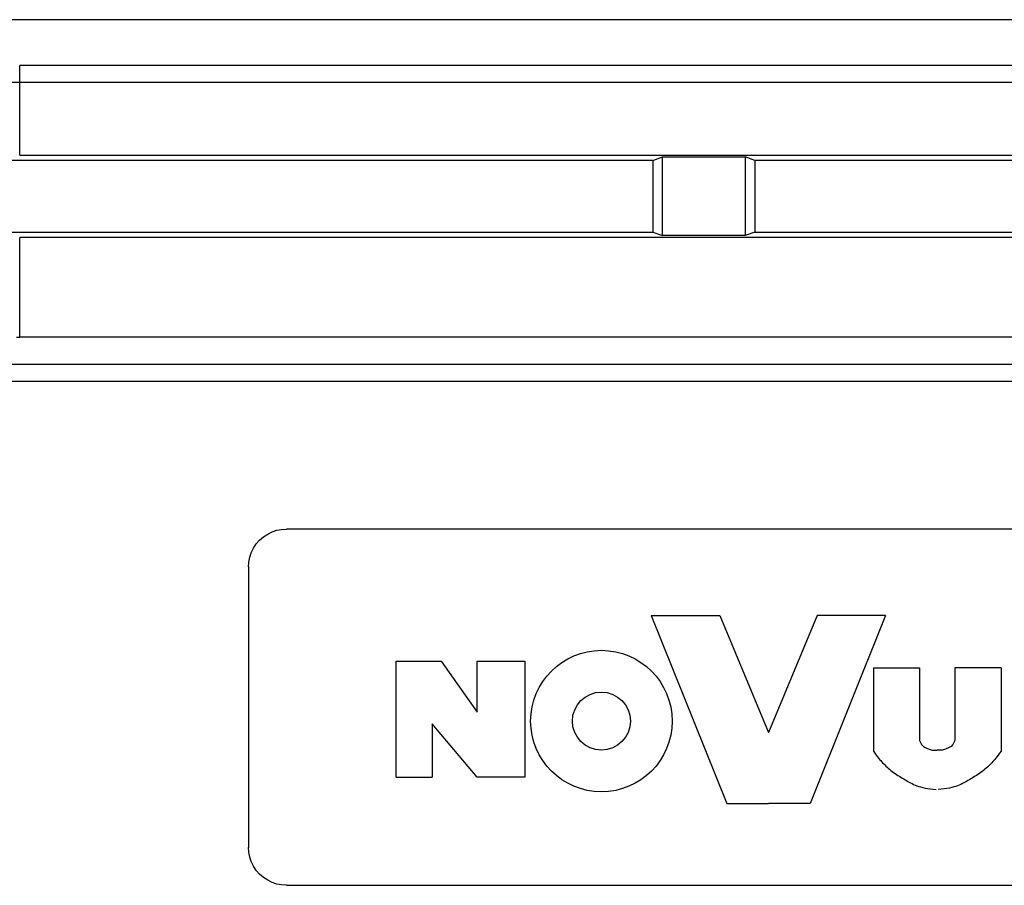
# Model space of a CAD drawing. Header units: millimetres. Extents: x -7023 to 53801, y 9849 to 33561.
# Tile 386 of 537: x 29122 to 29155, y 16328 to 16357. Entities that reach past the tile are written whole.
import ezdxf

# ---------------------------------------------------------------- set-up
doc = ezdxf.new("R2010")
doc.units = ezdxf.units.MM
doc.layers.add('IE_CCTV', color=6, linetype='Continuous')

# ---------------------------------------------------------------- blocks, each defined once
blk = doc.blocks.new('zw$F5E3')
at = {"layer": 'IE_CCTV', "color": 7, "linetype": 'Continuous'}
for p, q in [((456.955, 0.566), (1.51, 0.566)), ((18.061, -3.553), (18.061, -0.822)), ((440.404, -0.822), (18.061, -0.822)), ((18.061, -1.338), (440.404, -1.338)), ((18.061, -3.553), (440.404, -3.553)), ((37.307, -3.715), (16.823, -3.715)), ((37.307, -3.715), (37.598, -3.607)), ((37.307, -3.715), (37.307, -5.889)), ((37.598, -5.997), (37.598, -3.607)), ((37.598, -3.607), (40.115, -3.607)), ((40.115, -3.607), (40.115, -5.997)), ((40.406, -3.715), (40.115, -3.607)), ((40.406, -3.715), (40.406, -5.889)), ((79.613, -3.715), (40.406, -3.715)), ((16.823, -5.889), (37.307, -5.889)), ((37.307, -5.889), (37.598, -5.997)), ((40.406, -5.889), (40.115, -5.997)), ((40.406, -5.889), (79.613, -5.889)), ((18.061, -9.086), (18.061, -6.052)), ((440.404, -6.052), (18.061, -6.052)), ((40.115, -5.997), (37.598, -5.997)), ((17.962, -9.086), (18.061, -9.086)), ((440.454, -9.086), (18.061, -9.086)), ((440.662, -9.913), (17.804, -9.913)), ((17.804, -10.421), (440.662, -10.421)), ((26.167, -14.937), (26.167, -14.919)), ((55.347, -14.919), (26.167, -14.919)), ((25.015, -16.072), (25.015, -24.597)), ((25.015, -16.072), (25.033, -16.072)), ((26.167, -25.75), (55.348, -25.75))]:
    blk.add_line(p, q, dxfattribs=at)
at = {"layer": 'IE_CCTV', "transparency": 33554687}
for p, q in [((37.26, -17.548), (39.552, -23.26)), ((37.26, -17.548), (39.341, -17.548)), ((37.26, -17.548), (39.552, -23.26)), ((37.26, -17.548), (39.341, -17.548)), ((37.26, -17.548), (39.552, -23.26)), ((37.26, -17.548), (39.341, -17.548)), ((37.26, -17.548), (39.552, -23.26)), ((37.26, -17.548), (39.341, -17.548)), ((37.26, -17.548), (39.552, -23.26)), ((37.26, -17.548), (39.341, -17.548)), ((39.341, -17.548), (40.822, -21.109)), ((39.341, -17.548), (40.822, -21.109)), ((39.341, -17.548), (40.822, -21.109)), ((39.341, -17.548), (40.822, -21.109)), ((39.341, -17.548), (40.822, -21.109)), ((42.303, -17.548), (40.822, -21.109)), ((42.303, -17.548), (40.822, -21.109)), ((42.303, -17.548), (40.822, -21.109)), ((42.303, -17.548), (40.822, -21.109)), ((42.303, -17.548), (40.822, -21.109)), ((44.383, -17.548), (42.091, -23.26)), ((44.383, -17.548), (42.091, -23.26)), ((44.383, -17.548), (42.091, -23.26)), ((44.383, -17.548), (42.091, -23.26)), ((44.383, -17.548), (42.091, -23.26)), ((44.383, -17.548), (42.303, -17.548)), ((44.383, -17.548), (42.303, -17.548)), ((44.383, -17.548), (42.303, -17.548)), ((44.383, -17.548), (42.303, -17.548)), ((44.383, -17.548), (42.303, -17.548)), ((29.502, -18.933), (30.877, -18.933)), ((29.502, -22.459), (29.502, -18.933)), ((29.502, -18.933), (30.877, -18.933)), ((29.502, -22.459), (29.502, -18.933)), ((29.502, -18.933), (30.877, -18.933)), ((29.502, -22.459), (29.502, -18.933)), ((29.502, -18.933), (30.877, -18.933)), ((29.502, -22.459), (29.502, -18.933)), ((29.502, -18.933), (30.877, -18.933)), ((29.502, -22.459), (29.502, -18.933)), ((30.877, -18.933), (31.97, -20.484)), ((30.877, -18.933), (31.97, -20.484)), ((30.877, -18.933), (31.97, -20.484)), ((30.877, -18.933), (31.97, -20.484)), ((30.877, -18.933), (31.97, -20.484)), ((31.97, -18.933), (33.416, -18.933)), ((31.97, -20.484), (31.97, -18.933)), ((31.97, -18.933), (33.416, -18.933)), ((31.97, -20.484), (31.97, -18.933)), ((31.97, -18.933), (33.416, -18.933)), ((31.97, -20.484), (31.97, -18.933)), ((31.97, -18.933), (33.416, -18.933)), ((31.97, -20.484), (31.97, -18.933)), ((31.97, -18.933), (33.416, -18.933)), ((31.97, -20.484), (31.97, -18.933)), ((33.416, -18.933), (33.416, -22.459)), ((33.416, -18.933), (33.416, -22.459)), ((33.416, -18.933), (33.416, -22.459)), ((33.416, -18.933), (33.416, -22.459)), ((33.416, -18.933), (33.416, -22.459)), ((44.01, -19.141), (44.01, -21.676)), ((44.01, -19.141), (45.418, -19.141)), ((44.01, -19.141), (44.01, -21.676)), ((44.01, -19.141), (45.418, -19.141)), ((44.01, -19.141), (44.01, -21.676)), ((44.01, -19.141), (45.418, -19.141)), ((44.01, -19.141), (44.01, -21.676)), ((44.01, -19.141), (45.418, -19.141)), ((44.01, -19.141), (44.01, -21.676)), ((44.01, -19.141), (45.418, -19.141)), ((45.418, -19.141), (45.418, -21.352)), ((45.418, -19.141), (45.418, -21.352)), ((45.418, -19.141), (45.418, -21.352)), ((45.418, -19.141), (45.418, -21.352)), ((45.418, -19.141), (45.418, -21.352)), ((46.486, -19.141), (46.486, -21.352)), ((47.894, -19.141), (46.486, -19.141)), ((46.486, -19.141), (46.486, -21.352)), ((47.894, -19.141), (46.486, -19.141)), ((46.486, -19.141), (46.486, -21.352)), ((47.894, -19.141), (46.486, -19.141)), ((46.486, -19.141), (46.486, -21.352)), ((47.894, -19.141), (46.486, -19.141)), ((46.486, -19.141), (46.486, -21.352)), ((47.894, -19.141), (46.486, -19.141)), ((47.894, -19.141), (47.894, -21.676)), ((47.894, -19.141), (47.894, -21.676)), ((47.894, -19.141), (47.894, -21.676)), ((47.894, -19.141), (47.894, -21.676)), ((47.894, -19.141), (47.894, -21.676)), ((30.595, -20.837), (30.595, -22.459)), ((31.97, -22.459), (30.595, -20.837)), ((30.595, -20.837), (30.595, -22.459)), ((31.97, -22.459), (30.595, -20.837)), ((30.595, -20.837), (30.595, -22.459)), ((31.97, -22.459), (30.595, -20.837)), ((30.595, -20.837), (30.595, -22.459)), ((31.97, -22.459), (30.595, -20.837)), ((30.595, -20.837), (30.595, -22.459)), ((31.97, -22.459), (30.595, -20.837)), ((45.418, -21.352), (45.478, -21.473)), ((45.418, -21.352), (45.478, -21.473)), ((45.418, -21.352), (45.478, -21.473)), ((45.418, -21.352), (45.478, -21.473)), ((45.418, -21.352), (45.478, -21.473)), ((45.478, -21.473), (45.53, -21.533)), ((45.478, -21.473), (45.53, -21.533)), ((45.478, -21.473), (45.53, -21.533)), ((45.478, -21.473), (45.53, -21.533)), ((45.478, -21.473), (45.53, -21.533)), ((45.53, -21.533), (45.59, -21.559)), ((45.53, -21.533), (45.59, -21.559)), ((45.53, -21.533), (45.59, -21.559)), ((45.53, -21.533), (45.59, -21.559)), ((45.53, -21.533), (45.59, -21.559)), ((46.374, -21.533), (46.313, -21.559)), ((46.374, -21.533), (46.313, -21.559)), ((46.374, -21.533), (46.313, -21.559)), ((46.374, -21.533), (46.313, -21.559)), ((46.374, -21.533), (46.313, -21.559)), ((46.425, -21.473), (46.374, -21.533)), ((46.425, -21.473), (46.374, -21.533)), ((46.425, -21.473), (46.374, -21.533)), ((46.425, -21.473), (46.374, -21.533)), ((46.425, -21.473), (46.374, -21.533)), ((46.486, -21.352), (46.425, -21.473)), ((46.486, -21.352), (46.425, -21.473)), ((46.486, -21.352), (46.425, -21.473)), ((46.486, -21.352), (46.425, -21.473)), ((46.486, -21.352), (46.425, -21.473)), ((44.01, -21.676), (44.057, -21.737)), ((44.01, -21.676), (44.057, -21.737)), ((44.01, -21.676), (44.057, -21.737)), ((44.01, -21.676), (44.057, -21.737)), ((44.01, -21.676), (44.057, -21.737)), ((44.057, -21.737), (44.099, -21.791)), ((44.057, -21.737), (44.099, -21.791)), ((44.057, -21.737), (44.099, -21.791)), ((44.057, -21.737), (44.099, -21.791)), ((44.057, -21.737), (44.099, -21.791)), ((44.099, -21.791), (44.137, -21.84)), ((44.099, -21.791), (44.137, -21.84)), ((44.099, -21.791), (44.137, -21.84)), ((44.099, -21.791), (44.137, -21.84)), ((44.099, -21.791), (44.137, -21.84)), ((44.137, -21.84), (44.171, -21.883)), ((44.137, -21.84), (44.171, -21.883)), ((44.137, -21.84), (44.171, -21.883)), ((44.137, -21.84), (44.171, -21.883)), ((44.137, -21.84), (44.171, -21.883)), ((45.59, -21.559), (45.702, -21.61)), ((45.59, -21.559), (45.702, -21.61)), ((45.59, -21.559), (45.702, -21.61)), ((45.59, -21.559), (45.702, -21.61)), ((45.59, -21.559), (45.702, -21.61)), ((45.702, -21.61), (45.797, -21.645)), ((45.702, -21.61), (45.797, -21.645)), ((45.702, -21.61), (45.797, -21.645)), ((45.702, -21.61), (45.797, -21.645)), ((45.702, -21.61), (45.797, -21.645)), ((45.797, -21.645), (45.909, -21.645)), ((45.797, -21.645), (45.909, -21.645)), ((45.797, -21.645), (45.909, -21.645)), ((45.797, -21.645), (45.909, -21.645)), ((45.797, -21.645), (45.909, -21.645)), ((45.909, -21.645), (45.952, -21.645)), ((45.909, -21.645), (45.952, -21.645)), ((45.909, -21.645), (45.952, -21.645)), ((45.909, -21.645), (45.952, -21.645)), ((45.909, -21.645), (45.952, -21.645)), ((45.995, -21.645), (45.952, -21.645)), ((45.995, -21.645), (45.952, -21.645)), ((45.995, -21.645), (45.952, -21.645)), ((45.995, -21.645), (45.952, -21.645)), ((45.995, -21.645), (45.952, -21.645)), ((46.107, -21.645), (45.995, -21.645)), ((46.107, -21.645), (45.995, -21.645)), ((46.107, -21.645), (45.995, -21.645)), ((46.107, -21.645), (45.995, -21.645)), ((46.107, -21.645), (45.995, -21.645)), ((46.201, -21.61), (46.107, -21.645)), ((46.201, -21.61), (46.107, -21.645)), ((46.201, -21.61), (46.107, -21.645)), ((46.201, -21.61), (46.107, -21.645)), ((46.201, -21.61), (46.107, -21.645)), ((46.313, -21.559), (46.201, -21.61)), ((46.313, -21.559), (46.201, -21.61)), ((46.313, -21.559), (46.201, -21.61)), ((46.313, -21.559), (46.201, -21.61)), ((46.313, -21.559), (46.201, -21.61)), ((47.767, -21.84), (47.733, -21.883)), ((47.767, -21.84), (47.733, -21.883)), ((47.767, -21.84), (47.733, -21.883)), ((47.767, -21.84), (47.733, -21.883)), ((47.767, -21.84), (47.733, -21.883)), ((47.804, -21.791), (47.767, -21.84)), ((47.804, -21.791), (47.767, -21.84)), ((47.804, -21.791), (47.767, -21.84)), ((47.804, -21.791), (47.767, -21.84)), ((47.804, -21.791), (47.767, -21.84)), ((47.846, -21.737), (47.804, -21.791)), ((47.846, -21.737), (47.804, -21.791)), ((47.846, -21.737), (47.804, -21.791)), ((47.846, -21.737), (47.804, -21.791)), ((47.846, -21.737), (47.804, -21.791)), ((47.894, -21.676), (47.846, -21.737)), ((47.894, -21.676), (47.846, -21.737)), ((47.894, -21.676), (47.846, -21.737)), ((47.894, -21.676), (47.846, -21.737)), ((47.894, -21.676), (47.846, -21.737)), ((44.171, -21.883), (44.202, -21.922)), ((44.171, -21.883), (44.202, -21.922)), ((44.171, -21.883), (44.202, -21.922)), ((44.171, -21.883), (44.202, -21.922)), ((44.171, -21.883), (44.202, -21.922)), ((44.202, -21.922), (44.233, -21.958)), ((44.202, -21.922), (44.233, -21.958)), ((44.202, -21.922), (44.233, -21.958)), ((44.202, -21.922), (44.233, -21.958)), ((44.202, -21.922), (44.233, -21.958)), ((44.233, -21.958), (44.262, -21.991)), ((44.233, -21.958), (44.262, -21.991)), ((44.233, -21.958), (44.262, -21.991)), ((44.233, -21.958), (44.262, -21.991)), ((44.233, -21.958), (44.262, -21.991)), ((44.262, -21.991), (44.292, -22.025)), ((44.262, -21.991), (44.292, -22.025)), ((44.262, -21.991), (44.292, -22.025)), ((44.262, -21.991), (44.292, -22.025)), ((44.262, -21.991), (44.292, -22.025)), ((44.292, -22.025), (44.324, -22.058)), ((44.292, -22.025), (44.324, -22.058)), ((44.292, -22.025), (44.324, -22.058)), ((44.292, -22.025), (44.324, -22.058)), ((44.292, -22.025), (44.324, -22.058)), ((44.324, -22.058), (44.357, -22.091)), ((44.324, -22.058), (44.357, -22.091)), ((44.324, -22.058), (44.357, -22.091)), ((44.324, -22.058), (44.357, -22.091)), ((44.324, -22.058), (44.357, -22.091)), ((44.357, -22.091), (44.391, -22.124)), ((44.357, -22.091), (44.391, -22.124)), ((44.357, -22.091), (44.391, -22.124)), ((44.357, -22.091), (44.391, -22.124)), ((44.357, -22.091), (44.391, -22.124)), ((44.391, -22.124), (44.427, -22.158)), ((44.391, -22.124), (44.427, -22.158)), ((44.391, -22.124), (44.427, -22.158)), ((44.391, -22.124), (44.427, -22.158)), ((44.391, -22.124), (44.427, -22.158)), ((47.512, -22.124), (47.477, -22.158)), ((47.512, -22.124), (47.477, -22.158)), ((47.512, -22.124), (47.477, -22.158)), ((47.512, -22.124), (47.477, -22.158)), ((47.512, -22.124), (47.477, -22.158)), ((47.547, -22.091), (47.512, -22.124)), ((47.547, -22.091), (47.512, -22.124)), ((47.547, -22.091), (47.512, -22.124)), ((47.547, -22.091), (47.512, -22.124)), ((47.547, -22.091), (47.512, -22.124)), ((47.58, -22.058), (47.547, -22.091)), ((47.58, -22.058), (47.547, -22.091)), ((47.58, -22.058), (47.547, -22.091)), ((47.58, -22.058), (47.547, -22.091)), ((47.58, -22.058), (47.547, -22.091)), ((47.611, -22.025), (47.58, -22.058)), ((47.611, -22.025), (47.58, -22.058)), ((47.611, -22.025), (47.58, -22.058)), ((47.611, -22.025), (47.58, -22.058)), ((47.611, -22.025), (47.58, -22.058)), ((47.641, -21.991), (47.611, -22.025)), ((47.641, -21.991), (47.611, -22.025)), ((47.641, -21.991), (47.611, -22.025)), ((47.641, -21.991), (47.611, -22.025)), ((47.641, -21.991), (47.611, -22.025)), ((47.671, -21.958), (47.641, -21.991)), ((47.671, -21.958), (47.641, -21.991)), ((47.671, -21.958), (47.641, -21.991)), ((47.671, -21.958), (47.641, -21.991)), ((47.671, -21.958), (47.641, -21.991)), ((47.701, -21.922), (47.671, -21.958)), ((47.701, -21.922), (47.671, -21.958)), ((47.701, -21.922), (47.671, -21.958)), ((47.701, -21.922), (47.671, -21.958)), ((47.701, -21.922), (47.671, -21.958)), ((47.733, -21.883), (47.701, -21.922)), ((47.733, -21.883), (47.701, -21.922)), ((47.733, -21.883), (47.701, -21.922)), ((47.733, -21.883), (47.701, -21.922)), ((47.733, -21.883), (47.701, -21.922)), ((44.427, -22.158), (44.464, -22.191)), ((44.427, -22.158), (44.464, -22.191)), ((44.427, -22.158), (44.464, -22.191)), ((44.427, -22.158), (44.464, -22.191)), ((44.427, -22.158), (44.464, -22.191)), ((44.464, -22.191), (44.503, -22.224)), ((44.464, -22.191), (44.503, -22.224)), ((44.464, -22.191), (44.503, -22.224)), ((44.464, -22.191), (44.503, -22.224)), ((44.464, -22.191), (44.503, -22.224)), ((44.503, -22.224), (44.543, -22.256)), ((44.503, -22.224), (44.543, -22.256)), ((44.503, -22.224), (44.543, -22.256)), ((44.503, -22.224), (44.543, -22.256)), ((44.503, -22.224), (44.543, -22.256)), ((44.543, -22.256), (44.584, -22.288)), ((44.543, -22.256), (44.584, -22.288)), ((44.543, -22.256), (44.584, -22.288)), ((44.543, -22.256), (44.584, -22.288)), ((44.543, -22.256), (44.584, -22.288)), ((44.584, -22.288), (44.626, -22.319)), ((44.584, -22.288), (44.626, -22.319)), ((44.584, -22.288), (44.626, -22.319)), ((44.584, -22.288), (44.626, -22.319)), ((44.584, -22.288), (44.626, -22.319)), ((44.626, -22.319), (44.669, -22.349)), ((44.626, -22.319), (44.669, -22.349)), ((44.626, -22.319), (44.669, -22.349)), ((44.626, -22.319), (44.669, -22.349)), ((44.626, -22.319), (44.669, -22.349)), ((44.669, -22.349), (44.712, -22.378)), ((44.669, -22.349), (44.712, -22.378)), ((44.669, -22.349), (44.712, -22.378)), ((44.669, -22.349), (44.712, -22.378)), ((44.669, -22.349), (44.712, -22.378)), ((44.712, -22.378), (44.757, -22.407)), ((44.712, -22.378), (44.757, -22.407)), ((44.712, -22.378), (44.757, -22.407)), ((44.712, -22.378), (44.757, -22.407)), ((44.712, -22.378), (44.757, -22.407)), ((44.757, -22.407), (44.801, -22.435)), ((44.757, -22.407), (44.801, -22.435)), ((44.757, -22.407), (44.801, -22.435)), ((44.757, -22.407), (44.801, -22.435)), ((44.757, -22.407), (44.801, -22.435)), ((44.801, -22.435), (44.845, -22.463)), ((44.801, -22.435), (44.845, -22.463)), ((44.801, -22.435), (44.845, -22.463)), ((44.801, -22.435), (44.845, -22.463)), ((44.801, -22.435), (44.845, -22.463)), ((47.103, -22.435), (47.059, -22.463)), ((47.103, -22.435), (47.059, -22.463)), ((47.103, -22.435), (47.059, -22.463)), ((47.103, -22.435), (47.059, -22.463)), ((47.103, -22.435), (47.059, -22.463)), ((47.147, -22.407), (47.103, -22.435)), ((47.147, -22.407), (47.103, -22.435)), ((47.147, -22.407), (47.103, -22.435)), ((47.147, -22.407), (47.103, -22.435)), ((47.147, -22.407), (47.103, -22.435)), ((47.191, -22.378), (47.147, -22.407)), ((47.191, -22.378), (47.147, -22.407)), ((47.191, -22.378), (47.147, -22.407)), ((47.191, -22.378), (47.147, -22.407)), ((47.191, -22.378), (47.147, -22.407)), ((47.235, -22.349), (47.191, -22.378)), ((47.235, -22.349), (47.191, -22.378)), ((47.235, -22.349), (47.191, -22.378)), ((47.235, -22.349), (47.191, -22.378)), ((47.235, -22.349), (47.191, -22.378)), ((47.278, -22.319), (47.235, -22.349)), ((47.278, -22.319), (47.235, -22.349)), ((47.278, -22.319), (47.235, -22.349)), ((47.278, -22.319), (47.235, -22.349)), ((47.278, -22.319), (47.235, -22.349)), ((47.32, -22.288), (47.278, -22.319)), ((47.32, -22.288), (47.278, -22.319)), ((47.32, -22.288), (47.278, -22.319)), ((47.32, -22.288), (47.278, -22.319)), ((47.32, -22.288), (47.278, -22.319)), ((47.361, -22.256), (47.32, -22.288)), ((47.361, -22.256), (47.32, -22.288)), ((47.361, -22.256), (47.32, -22.288)), ((47.361, -22.256), (47.32, -22.288)), ((47.361, -22.256), (47.32, -22.288)), ((47.401, -22.224), (47.361, -22.256)), ((47.401, -22.224), (47.361, -22.256)), ((47.401, -22.224), (47.361, -22.256)), ((47.401, -22.224), (47.361, -22.256)), ((47.401, -22.224), (47.361, -22.256)), ((47.439, -22.191), (47.401, -22.224)), ((47.439, -22.191), (47.401, -22.224)), ((47.439, -22.191), (47.401, -22.224)), ((47.439, -22.191), (47.401, -22.224)), ((47.439, -22.191), (47.401, -22.224)), ((47.477, -22.158), (47.439, -22.191)), ((47.477, -22.158), (47.439, -22.191)), ((47.477, -22.158), (47.439, -22.191)), ((47.477, -22.158), (47.439, -22.191)), ((47.477, -22.158), (47.439, -22.191)), ((29.502, -22.459), (30.595, -22.459)), ((29.502, -22.459), (30.595, -22.459)), ((29.502, -22.459), (30.595, -22.459)), ((29.502, -22.459), (30.595, -22.459)), ((29.502, -22.459), (30.595, -22.459)), ((33.416, -22.459), (31.97, -22.459)), ((33.416, -22.459), (31.97, -22.459)), ((33.416, -22.459), (31.97, -22.459)), ((33.416, -22.459), (31.97, -22.459)), ((33.416, -22.459), (31.97, -22.459)), ((44.845, -22.463), (44.889, -22.489)), ((44.845, -22.463), (44.889, -22.489)), ((44.845, -22.463), (44.889, -22.489)), ((44.845, -22.463), (44.889, -22.489)), ((44.845, -22.463), (44.889, -22.489)), ((44.889, -22.489), (44.932, -22.515)), ((44.889, -22.489), (44.932, -22.515)), ((44.889, -22.489), (44.932, -22.515)), ((44.889, -22.489), (44.932, -22.515)), ((44.889, -22.489), (44.932, -22.515)), ((44.932, -22.515), (44.975, -22.541)), ((44.932, -22.515), (44.975, -22.541)), ((44.932, -22.515), (44.975, -22.541)), ((44.932, -22.515), (44.975, -22.541)), ((44.932, -22.515), (44.975, -22.541)), ((44.975, -22.541), (45.016, -22.566)), ((44.975, -22.541), (45.016, -22.566)), ((44.975, -22.541), (45.016, -22.566)), ((44.975, -22.541), (45.016, -22.566)), ((44.975, -22.541), (45.016, -22.566)), ((45.016, -22.566), (45.058, -22.59)), ((45.016, -22.566), (45.058, -22.59)), ((45.016, -22.566), (45.058, -22.59)), ((45.016, -22.566), (45.058, -22.59)), ((45.016, -22.566), (45.058, -22.59)), ((45.058, -22.59), (45.1, -22.614)), ((45.058, -22.59), (45.1, -22.614)), ((45.058, -22.59), (45.1, -22.614)), ((45.058, -22.59), (45.1, -22.614)), ((45.058, -22.59), (45.1, -22.614)), ((45.1, -22.614), (45.142, -22.637)), ((45.1, -22.614), (45.142, -22.637)), ((45.1, -22.614), (45.142, -22.637)), ((45.1, -22.614), (45.142, -22.637)), ((45.1, -22.614), (45.142, -22.637)), ((45.142, -22.637), (45.186, -22.659)), ((45.142, -22.637), (45.186, -22.659)), ((45.142, -22.637), (45.186, -22.659)), ((45.142, -22.637), (45.186, -22.659)), ((45.142, -22.637), (45.186, -22.659)), ((45.186, -22.659), (45.232, -22.681)), ((45.186, -22.659), (45.232, -22.681)), ((45.186, -22.659), (45.232, -22.681)), ((45.186, -22.659), (45.232, -22.681)), ((45.186, -22.659), (45.232, -22.681)), ((45.232, -22.681), (45.281, -22.702)), ((45.232, -22.681), (45.281, -22.702)), ((45.232, -22.681), (45.281, -22.702)), ((45.232, -22.681), (45.281, -22.702)), ((45.232, -22.681), (45.281, -22.702)), ((45.281, -22.702), (45.333, -22.722)), ((45.281, -22.702), (45.333, -22.722)), ((45.281, -22.702), (45.333, -22.722)), ((45.281, -22.702), (45.333, -22.722)), ((45.281, -22.702), (45.333, -22.722)), ((45.333, -22.722), (45.388, -22.742)), ((45.333, -22.722), (45.388, -22.742)), ((45.333, -22.722), (45.388, -22.742)), ((45.333, -22.722), (45.388, -22.742)), ((45.333, -22.722), (45.388, -22.742)), ((45.388, -22.742), (45.447, -22.761)), ((45.388, -22.742), (45.447, -22.761)), ((45.388, -22.742), (45.447, -22.761)), ((45.388, -22.742), (45.447, -22.761)), ((45.388, -22.742), (45.447, -22.761)), ((46.516, -22.742), (46.456, -22.761)), ((46.516, -22.742), (46.456, -22.761)), ((46.516, -22.742), (46.456, -22.761)), ((46.516, -22.742), (46.456, -22.761)), ((46.516, -22.742), (46.456, -22.761)), ((46.571, -22.722), (46.516, -22.742)), ((46.571, -22.722), (46.516, -22.742)), ((46.571, -22.722), (46.516, -22.742)), ((46.571, -22.722), (46.516, -22.742)), ((46.571, -22.722), (46.516, -22.742)), ((46.623, -22.702), (46.571, -22.722)), ((46.623, -22.702), (46.571, -22.722)), ((46.623, -22.702), (46.571, -22.722)), ((46.623, -22.702), (46.571, -22.722)), ((46.623, -22.702), (46.571, -22.722)), ((46.671, -22.681), (46.623, -22.702)), ((46.671, -22.681), (46.623, -22.702)), ((46.671, -22.681), (46.623, -22.702)), ((46.671, -22.681), (46.623, -22.702)), ((46.671, -22.681), (46.623, -22.702)), ((46.717, -22.659), (46.671, -22.681)), ((46.717, -22.659), (46.671, -22.681)), ((46.717, -22.659), (46.671, -22.681)), ((46.717, -22.659), (46.671, -22.681)), ((46.717, -22.659), (46.671, -22.681)), ((46.761, -22.637), (46.717, -22.659)), ((46.761, -22.637), (46.717, -22.659)), ((46.761, -22.637), (46.717, -22.659)), ((46.761, -22.637), (46.717, -22.659)), ((46.761, -22.637), (46.717, -22.659)), ((46.804, -22.614), (46.761, -22.637)), ((46.804, -22.614), (46.761, -22.637)), ((46.804, -22.614), (46.761, -22.637)), ((46.804, -22.614), (46.761, -22.637)), ((46.804, -22.614), (46.761, -22.637)), ((46.846, -22.59), (46.804, -22.614)), ((46.846, -22.59), (46.804, -22.614)), ((46.846, -22.59), (46.804, -22.614)), ((46.846, -22.59), (46.804, -22.614)), ((46.846, -22.59), (46.804, -22.614)), ((46.887, -22.566), (46.846, -22.59)), ((46.887, -22.566), (46.846, -22.59)), ((46.887, -22.566), (46.846, -22.59)), ((46.887, -22.566), (46.846, -22.59)), ((46.887, -22.566), (46.846, -22.59)), ((46.929, -22.541), (46.887, -22.566)), ((46.929, -22.541), (46.887, -22.566)), ((46.929, -22.541), (46.887, -22.566)), ((46.929, -22.541), (46.887, -22.566)), ((46.929, -22.541), (46.887, -22.566)), ((46.971, -22.515), (46.929, -22.541)), ((46.971, -22.515), (46.929, -22.541)), ((46.971, -22.515), (46.929, -22.541)), ((46.971, -22.515), (46.929, -22.541)), ((46.971, -22.515), (46.929, -22.541)), ((47.015, -22.489), (46.971, -22.515)), ((47.015, -22.489), (46.971, -22.515)), ((47.015, -22.489), (46.971, -22.515)), ((47.015, -22.489), (46.971, -22.515)), ((47.015, -22.489), (46.971, -22.515)), ((47.059, -22.463), (47.015, -22.489)), ((47.059, -22.463), (47.015, -22.489)), ((47.059, -22.463), (47.015, -22.489)), ((47.059, -22.463), (47.015, -22.489)), ((47.059, -22.463), (47.015, -22.489)), ((45.447, -22.761), (45.511, -22.778)), ((45.447, -22.761), (45.511, -22.778)), ((45.447, -22.761), (45.511, -22.778)), ((45.447, -22.761), (45.511, -22.778)), ((45.447, -22.761), (45.511, -22.778)), ((45.511, -22.778), (45.581, -22.794)), ((45.511, -22.778), (45.581, -22.794)), ((45.511, -22.778), (45.581, -22.794)), ((45.511, -22.778), (45.581, -22.794)), ((45.511, -22.778), (45.581, -22.794)), ((45.581, -22.794), (45.656, -22.809)), ((45.581, -22.794), (45.656, -22.809)), ((45.581, -22.794), (45.656, -22.809)), ((45.581, -22.794), (45.656, -22.809)), ((45.581, -22.794), (45.656, -22.809)), ((45.656, -22.809), (45.738, -22.821)), ((45.656, -22.809), (45.738, -22.821)), ((45.656, -22.809), (45.738, -22.821)), ((45.656, -22.809), (45.738, -22.821)), ((45.656, -22.809), (45.738, -22.821)), ((45.738, -22.821), (45.924, -22.839)), ((45.738, -22.821), (45.924, -22.839)), ((45.738, -22.821), (45.924, -22.839)), ((45.738, -22.821), (45.924, -22.839)), ((45.738, -22.821), (45.924, -22.839)), ((46.165, -22.821), (45.979, -22.839)), ((46.165, -22.821), (45.979, -22.839)), ((46.165, -22.821), (45.979, -22.839)), ((46.165, -22.821), (45.979, -22.839)), ((46.165, -22.821), (45.979, -22.839)), ((46.247, -22.809), (46.165, -22.821)), ((46.247, -22.809), (46.165, -22.821)), ((46.247, -22.809), (46.165, -22.821)), ((46.247, -22.809), (46.165, -22.821)), ((46.247, -22.809), (46.165, -22.821)), ((46.323, -22.794), (46.247, -22.809)), ((46.323, -22.794), (46.247, -22.809)), ((46.323, -22.794), (46.247, -22.809)), ((46.323, -22.794), (46.247, -22.809)), ((46.323, -22.794), (46.247, -22.809)), ((46.392, -22.778), (46.323, -22.794)), ((46.392, -22.778), (46.323, -22.794)), ((46.392, -22.778), (46.323, -22.794)), ((46.392, -22.778), (46.323, -22.794)), ((46.392, -22.778), (46.323, -22.794)), ((46.456, -22.761), (46.392, -22.778)), ((46.456, -22.761), (46.392, -22.778)), ((46.456, -22.761), (46.392, -22.778)), ((46.456, -22.761), (46.392, -22.778)), ((46.456, -22.761), (46.392, -22.778)), ((39.552, -23.26), (40.822, -23.26)), ((39.552, -23.26), (40.822, -23.26)), ((39.552, -23.26), (40.822, -23.26)), ((39.552, -23.26), (40.822, -23.26)), ((39.552, -23.26), (40.822, -23.26)), ((42.091, -23.26), (40.822, -23.26)), ((42.091, -23.26), (40.822, -23.26)), ((42.091, -23.26), (40.822, -23.26)), ((42.091, -23.26), (40.822, -23.26)), ((42.091, -23.26), (40.822, -23.26))]:
    blk.add_line(p, q, dxfattribs=at)
at = {"layer": 'IE_CCTV', "color": 7, "linetype": 'Continuous'}
for points in [[(15.119, -1.295), (15.409, -1.304), (15.712, -1.311), (16.025, -1.318), (16.349, -1.324), (16.681, -1.329), (17.019, -1.333), (17.363, -1.336), (17.711, -1.337), (18.061, -1.338)], [(25.014, -16.072), (25.024, -15.922), (25.053, -15.779), (25.1, -15.64), (25.167, -15.504), (25.252, -15.373), (25.352, -15.256), (25.468, -15.157), (25.599, -15.071), (25.735, -15.004), (25.874, -14.957), (26.018, -14.929), (26.167, -14.919)], [(26.167, -25.75), (26.018, -25.74), (25.874, -25.711), (25.736, -25.664), (25.599, -25.598), (25.468, -25.512), (25.352, -25.412), (25.252, -25.296), (25.167, -25.165), (25.1, -25.029), (25.053, -24.89), (25.025, -24.746), (25.015, -24.597)]]:
    blk.add_lwpolyline(points, dxfattribs=at)
at = {"layer": 'IE_CCTV', "transparency": 33554687}
for radius in [2.151, 2.151, 2.151, 2.151, 2.151, 0.882, 0.882, 0.882, 0.882, 0.882]:
    blk.add_circle((35.744, -20.757), radius, dxfattribs=at)

msp = doc.modelspace()

# ---------------------------------------------------------------- block references
at = {"layer": 'IE_CCTV', "xscale": 1.1, "yscale": 1.1, "zscale": 1.1}
msp.add_blockref('zw$F5E3', (29102.208, 16356.236), dxfattribs=at)

doc.saveas('drawing.dxf')
